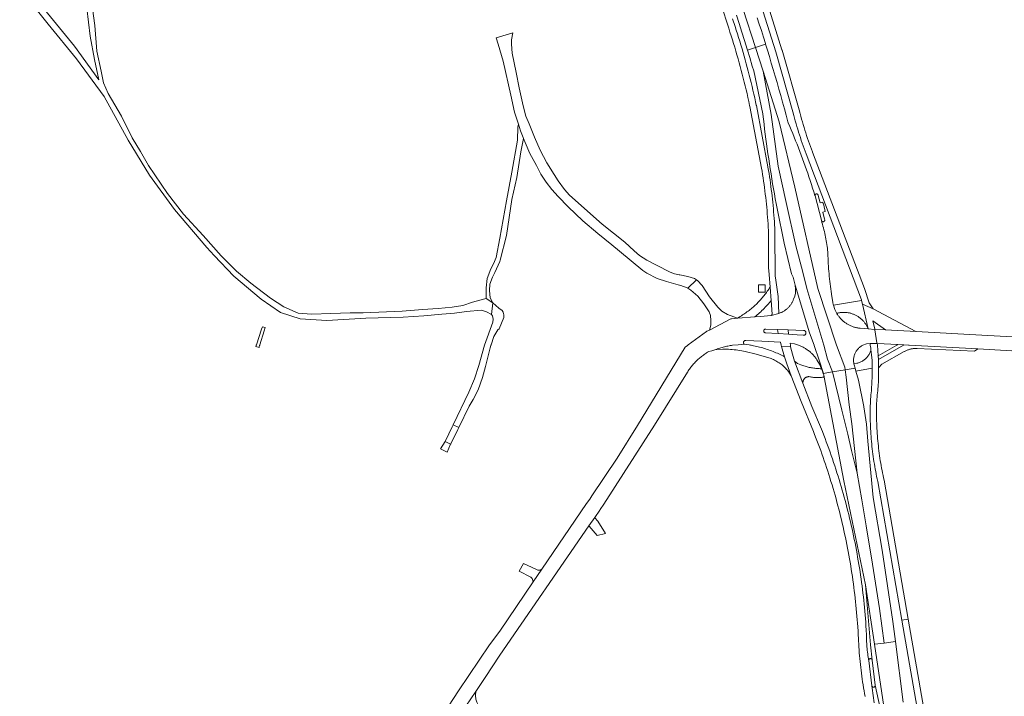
# Model space of a CAD drawing. Extents: x 146402 to 164798, y 455483 to 464134.
# Tile 342 of 575: x 156310 to 156700, y 460861 to 461129. Entities that reach past the tile are written whole.
import ezdxf

# ---------------------------------------------------------------- set-up
doc = ezdxf.new("R2010")
doc.units = 0
doc.header["$LTSCALE"] = 0.2
for name, color, linetype, lineweight in [('B-XX-VH-VERHARDING_ASFALT-GV', 252, 'CONTINUOUS', 18), ('B-XX-VH-VERHARDING_BETONSTRAATSTEEN-GV', 252, 'CONTINUOUS', 18), ('B-XX-VH-VERHARDING_FUNDERING_ZAND-GV', 252, 'CONTINUOUS', 18), ('B-XX-VH-VERHARDING_STRAATBAKSTEEN-GV', 252, 'CONTINUOUS', 18), ('B-XX-VH-VERHARDING_TEGEL-GV', 252, 'CONTINUOUS', 18)]:
    doc.layers.add(name, color=color, linetype=linetype, lineweight=lineweight)

msp = doc.modelspace()

# ---------------------------------------------------------------- linework, layer by layer
at = {"layer": 'B-XX-VH-VERHARDING_ASFALT-GV'}
for points in [[(156593.824, 461130.829), (156594.891, 461127.471), (156595.951, 461124.112), (156597.002, 461120.749), (156598.046, 461117.385), (156598.178, 461116.959), (156601.391, 461117.986), (156591.635, 461148.206)], [(156591.635, 461148.206), (156601.391, 461117.986), (156605.408, 461119.272), (156605.316, 461119.572), (156604.521, 461122.14), (156603.718, 461124.707), (156602.908, 461127.271), (156602.09, 461129.832)], [(156602.713, 461137.714), (156609.42, 461116.24), (156616.405, 461091.635), (156616.44, 461091.51), (156616.553, 461091.086), (156616.853, 461089.979), (156617.161, 461088.875), (156617.476, 461087.773), (156617.799, 461086.673), (156618.13, 461085.576), (156618.469, 461084.481), (156618.815, 461083.388), (156619.169, 461082.298), (156619.53, 461081.21), (156619.899, 461080.125), (156620.275, 461079.042), (156620.659, 461077.962), (156621.051, 461076.885), (156621.45, 461075.81), (156643.44, 461018.02), (156643.401, 461017.763), (156643.752, 461016.279), (156648.08, 461014.4), (156646.42, 461016.83), (156644.65, 461022.51), (156623.948, 461076.545), (156623.924, 461076.607), (156623.526, 461077.68), (156623.136, 461078.756), (156622.754, 461079.835), (156622.379, 461080.917), (156622.011, 461082.001), (156621.652, 461083.087), (156621.299, 461084.177), (156620.955, 461085.268), (156620.618, 461086.362), (156620.288, 461087.458), (156619.967, 461088.557), (156619.653, 461089.657), (156619.347, 461090.76), (156619.048, 461091.865), (156618.968, 461092.167), (156618.914, 461092.355), (156611.936, 461116.885), (156611.888, 461117.052), (156605.193, 461138.545)], [(156588.656, 461132.184), (156589.882, 461128.451), (156590.8, 461125.64), (156591.287, 461124.133), (156591.766, 461122.623), (156592.237, 461121.111), (156592.701, 461119.597), (156593.157, 461118.08), (156593.606, 461116.561), (156594.047, 461115.039), (156594.48, 461113.516), (156594.905, 461111.99), (156595.323, 461110.462), (156595.733, 461108.933), (156596.135, 461107.4), (156596.53, 461105.867), (156596.917, 461104.331), (156597.296, 461102.793), (156597.667, 461101.253), (156598.031, 461099.711), (156598.386, 461098.168), (156598.734, 461096.623), (156599.074, 461095.076), (156599.16, 461094.68), (156603.77, 461070.23), (156603.985, 461068.939), (156604.193, 461067.646), (156604.393, 461066.352), (156604.584, 461065.057), (156604.768, 461063.76), (156604.944, 461062.463), (156605.112, 461061.165), (156605.272, 461059.865), (156605.424, 461058.565), (156605.568, 461057.264), (156605.704, 461055.961), (156605.832, 461054.659), (156605.953, 461053.355), (156606.065, 461052.05), (156606.169, 461050.745), (156606.266, 461049.44), (156606.354, 461048.133), (156606.434, 461046.826), (156606.507, 461045.519), (156606.54, 461044.861), (156606.541, 461044.715), (156606.61, 461030.78), (156606.811, 461028.022), (156607.172, 461023.06), (156607.596, 461017.704), (156608.018, 461012.348), (156607.931, 461012.005), (156607.626, 461011.824), (156610.651, 461012.637), (156610.314, 461019.303), (156609.483, 461025.821), (156609.239, 461027.564), (156609.09, 461044.77), (156609.071, 461045.196), (156609.011, 461046.47), (156608.943, 461047.743), (156608.866, 461049.016), (156608.782, 461050.289), (156608.689, 461051.56), (156608.589, 461052.832), (156608.48, 461054.102), (156608.364, 461055.372), (156608.24, 461056.641), (156608.107, 461057.91), (156607.967, 461059.177), (156607.819, 461060.444), (156607.663, 461061.709), (156607.499, 461062.974), (156607.327, 461064.238), (156607.147, 461065.5), (156606.959, 461066.762), (156606.763, 461068.022), (156606.56, 461069.28), (156606.348, 461070.538), (156606.316, 461070.705), (156601.734, 461095.035), (156601.704, 461095.191), (156601.416, 461096.529), (156601.083, 461098.041), (156600.742, 461099.551), (156600.393, 461101.059), (156600.036, 461102.566), (156599.672, 461104.07), (156599.3, 461105.573), (156598.92, 461107.074), (156598.532, 461108.573), (156598.137, 461110.07), (156597.734, 461111.565), (156597.323, 461113.057), (156596.905, 461114.548), (156596.478, 461116.036), (156596.044, 461117.522), (156595.603, 461119.006), (156595.153, 461120.488), (156594.696, 461121.967), (156594.232, 461123.444), (156593.76, 461124.918), (156593.28, 461126.39), (156592.313, 461129.355)], [(156484.558, 460854.024), (156490.54, 460862.76), (156494.301, 460868.252), (156500, 460877.196), (156535.402, 460928.394), (156537.66, 460931.66), (156539.7, 460934.61), (156539.888, 460934.902), (156541.276, 460937.059), (156561.35, 460968.25), (156574.442, 460989.325), (156574.52, 460989.45), (156574.755, 460989.817), (156574.997, 460990.18), (156575.245, 460990.539), (156575.5, 460990.892), (156575.761, 460991.242), (156576.029, 460991.586), (156576.303, 460991.925), (156576.583, 460992.259), (156576.869, 460992.588), (156577.161, 460992.912), (156577.459, 460993.23), (156577.763, 460993.543), (156578.073, 460993.85), (156578.388, 460994.151), (156578.709, 460994.447), (156579.035, 460994.737), (156579.366, 460995.02), (156579.702, 460995.298), (156580.044, 460995.569), (156580.39, 460995.834), (156580.741, 460996.092), (156581.097, 460996.345), (156581.457, 460996.59), (156581.822, 460996.829), (156581.975, 460996.926), (156582.415, 460997.194), (156582.854, 460997.464), (156584.038, 460997.837), (156585.231, 460998.183), (156585.676, 460998.284), (156585.876, 460998.362), (156586.321, 460998.529), (156586.769, 460998.688), (156587.22, 460998.84), (156587.674, 460998.984), (156588.129, 460999.121), (156588.587, 460999.249), (156589.047, 460999.371), (156589.509, 460999.484), (156589.972, 460999.59), (156590.438, 460999.687), (156590.905, 460999.777), (156591.373, 460999.859), (156591.843, 460999.934), (156592.314, 461000), (156594.575, 461000.207), (156596.856, 461000.439), (156596.852, 461000.443), (156596.797, 461000.505), (156596.749, 461000.571), (156596.707, 461000.641), (156596.673, 461000.716), (156596.646, 461000.793), (156596.626, 461000.873), (156596.615, 461000.954), (156596.611, 461001.036), (156596.615, 461001.118), (156596.628, 461001.199), (156596.648, 461001.279), (156596.675, 461001.356), (156596.71, 461001.43), (156596.753, 461001.5), (156596.802, 461001.566), (156596.857, 461001.627), (156596.917, 461001.682), (156596.983, 461001.731), (156597.053, 461001.773), (156597.127, 461001.809), (156597.204, 461001.837), (156597.284, 461001.857), (156597.365, 461001.869), (156597.447, 461001.874), (156597.529, 461001.87), (156597.61, 461001.859), (156603.888, 461001.613), (156611.298, 461001.167), (156611.598, 461000), (156611.725, 460999.503), (156615.321, 460999.374), (156615.222, 461000), (156615.096, 461000.8), (156616.823, 461000.502), (156618.502, 461000), (156618.77, 460999.899), (156619.087, 460999.771), (156619.402, 460999.636), (156619.712, 460999.494), (156620.02, 460999.345), (156620.324, 460999.188), (156620.624, 460999.024), (156620.921, 460998.854), (156621.213, 460998.676), (156621.501, 460998.492), (156621.784, 460998.301), (156622.063, 460998.103), (156622.338, 460997.899), (156622.607, 460997.689), (156622.872, 460997.472), (156623.131, 460997.249), (156623.385, 460997.02), (156623.634, 460996.786), (156623.877, 460996.545), (156624.115, 460996.299), (156624.346, 460996.047), (156624.572, 460995.791), (156624.791, 460995.528), (156625.005, 460995.261), (156625.212, 460994.989), (156625.392, 460994.749), (156625.752, 460994.268), (156626.733, 460992.514), (156627.55, 460990.678), (156627.956, 460989.778), (156628.278, 460988.845), (156628.176, 460989.173), (156626.639, 460994.097), (156624.65, 460999.953), (156624.632, 461000), (156622.819, 461004.848), (156617.053, 461023.83), (156617.269, 461022.264), (156617.192, 461020.686), (156616.919, 461019.444), (156616.465, 461018.256), (156616.383, 461018.02), (156616.279, 461017.724), (156616.271, 461017.706), (156616.161, 461017.46), (156616.044, 461017.218), (156615.92, 461016.979), (156615.788, 461016.744), (156615.65, 461016.513), (156615.505, 461016.286), (156615.353, 461016.064), (156615.194, 461015.846), (156615.03, 461015.633), (156614.859, 461015.425), (156614.681, 461015.223), (156614.498, 461015.025), (156614.309, 461014.833), (156614.115, 461014.647), (156613.915, 461014.467), (156613.71, 461014.293), (156613.5, 461014.125), (156613.284, 461013.963), (156613.065, 461013.808), (156612.84, 461013.659), (156612.611, 461013.517), (156612.378, 461013.382), (156612.142, 461013.253), (156611.901, 461013.132), (156611.657, 461013.019), (156611.41, 461012.912), (156611.16, 461012.813), (156610.907, 461012.721), (156610.651, 461012.637), (156607.626, 461011.824), (156603.369, 461011.387), (156601.153, 461011.209), (156594.445, 461010.696), (156594.007, 461010.663), (156591.914, 461010.473), (156591.79, 461010.46), (156591.664, 461010.395), (156583.126, 461006.025), (156582.286, 461005.595), (156582.16, 461005.53), (156582.036, 461005.439), (156574.721, 461000.091), (156574.596, 461000), (156574.47, 460999.908), (156573.53, 460999.22), (156554.62, 460968.12), (156546.57, 460955.26), (156536.515, 460940.297), (156535.67, 460939.04), (156534.467, 460937.274), (156516.732, 460911.235), (156513.315, 460906.218), (156500, 460886.668), (156495.938, 460881.196), (156483.618, 460863.038), (156475.499, 460850.466)], [(156648.489, 460858.254), (156648.064, 460861.163), (156647.631, 460864.071), (156647.507, 460864.891), (156647.492, 460865.016), (156646.303, 460874.979), (156646.207, 460875.42), (156646.168, 460875.656), (156646.06, 460876.334), (156645.961, 460877.014), (156645.87, 460877.694), (156645.786, 460878.376), (156645.71, 460879.059), (156645.643, 460879.742), (156645.583, 460880.427), (156645.532, 460881.111), (156645.488, 460881.797), (156645.452, 460882.483), (156645.424, 460883.169), (156645.405, 460883.856), (156645.393, 460884.542), (156645.389, 460885.229), (156645.286, 460887.029), (156645.17, 460888.829), (156645.069, 460890.264), (156644.96, 460891.699), (156644.842, 460893.133), (156644.717, 460894.566), (156644.584, 460895.999), (156644.443, 460897.431), (156644.294, 460898.862), (156644.137, 460900.292), (156643.972, 460901.721), (156643.799, 460903.149), (156643.618, 460904.577), (156643.429, 460906.003), (156643.233, 460907.428), (156643.028, 460908.852), (156642.816, 460910.275), (156642.595, 460911.697), (156642.367, 460913.118), (156642.131, 460914.537), (156641.886, 460915.955), (156641.634, 460917.372), (156641.374, 460918.787), (156641.107, 460920.2), (156640.831, 460921.612), (156640.548, 460923.023), (156640.256, 460924.432), (156639.957, 460925.839), (156639.65, 460927.245), (156639.336, 460928.649), (156639.013, 460930.051), (156638.683, 460931.451), (156638.345, 460932.85), (156637.999, 460934.246), (156637.645, 460935.641), (156637.284, 460937.034), (156636.915, 460938.424), (156636.538, 460939.813), (156636.153, 460941.199), (156635.761, 460942.583), (156635.361, 460943.966), (156634.953, 460945.345), (156634.538, 460946.723), (156634.115, 460948.098), (156633.684, 460949.471), (156633.246, 460950.841), (156632.8, 460952.209), (156632.347, 460953.575), (156631.886, 460954.938), (156631.417, 460956.298), (156630.941, 460957.655), (156630.457, 460959.011), (156629.966, 460960.363), (156629.467, 460961.712), (156628.961, 460963.059), (156628.447, 460964.403), (156627.926, 460965.744), (156627.539, 460966.726), (156623.734, 460975.77), (156620.205, 460984.926), (156616.889, 460993.66), (156615.993, 460996.486), (156615.321, 460999.374), (156611.725, 460999.503), (156612.86, 460995.457), (156613.805, 460992.571), (156614.821, 460989.709), (156615.529, 460987.869), (156619.435, 460977.714), (156624.346, 460965.837), (156624.698, 460964.948), (156625.219, 460963.613), (156625.732, 460962.274), (156626.238, 460960.933), (156626.737, 460959.589), (156627.228, 460958.243), (156627.711, 460956.894), (156628.187, 460955.541), (156628.656, 460954.187), (156629.117, 460952.83), (156629.57, 460951.47), (156630.016, 460950.108), (156630.454, 460948.743), (156630.884, 460947.376), (156631.307, 460946.006), (156631.722, 460944.634), (156632.13, 460943.26), (156632.53, 460941.883), (156632.922, 460940.505), (156633.306, 460939.124), (156633.683, 460937.741), (156634.052, 460936.356), (156634.413, 460934.969), (156634.767, 460933.58), (156635.112, 460932.188), (156635.45, 460930.796), (156635.781, 460929.401), (156636.103, 460928.004), (156636.418, 460926.606), (156636.724, 460925.206), (156637.023, 460923.804), (156637.315, 460922.4), (156637.598, 460920.995), (156637.873, 460919.589), (156638.141, 460918.18), (156638.401, 460916.771), (156638.653, 460915.36), (156638.897, 460913.947), (156639.133, 460912.534), (156639.361, 460911.118), (156639.581, 460909.702), (156639.794, 460908.284), (156639.998, 460906.866), (156640.195, 460905.446), (156640.383, 460904.025), (156640.564, 460902.603), (156640.737, 460901.18), (156640.902, 460899.756), (156641.059, 460898.332), (156641.208, 460896.906), (156641.349, 460895.48), (156641.482, 460894.052), (156641.607, 460892.625), (156641.724, 460891.196), (156641.833, 460889.767), (156641.934, 460888.337), (156642.039, 460886.713), (156642.134, 460885.089), (156642.183, 460883.923), (156642.239, 460882.758), (156642.304, 460881.593), (156642.376, 460880.429), (156642.457, 460879.265), (156642.545, 460878.102), (156642.641, 460876.939), (156642.746, 460875.777), (156642.858, 460874.616), (156642.978, 460873.456), (156643.107, 460872.296), (156643.243, 460871.137), (156643.387, 460869.98), (156643.539, 460868.823), (156643.699, 460867.668), (156643.867, 460866.513), (156644.043, 460865.36), (156644.227, 460864.208), (156644.418, 460863.057), (156644.618, 460861.908), (156644.825, 460860.76)], [(156686.584, 460749.998), (156661.956, 460891.375), (156659.417, 460890.99), (156683.995, 460749.998)], [(156659.871, 460858.513), (156656.933, 460882.558), (156652.356, 460881.955), (156648.508, 460881.448), (156655.829, 460833.002)]]:
    msp.add_lwpolyline(points, dxfattribs=at)
for points in [[(156606.103, 461117.001), (156605.408, 461119.272), (156601.391, 461117.986), (156604.419, 461108.606), (156610.732, 461088.519), (156617.045, 461062.692), (156626.12, 461022.518), (156633.456, 461000), (156633.471, 460999.954), (156636.818, 460991.275), (156636.989, 460990.239), (156640.877, 460990.908), (156640.496, 460992.235), (156640.415, 460992.654), (156640.34, 460993.037), (156640.297, 460993.359), (156640.27, 460993.682), (156640.259, 460994.006), (156640.264, 460994.331), (156640.286, 460994.655), (156640.323, 460994.977), (156640.375, 460995.297), (156640.444, 460995.614), (156640.528, 460995.927), (156640.628, 460996.236), (156640.742, 460996.54), (156640.871, 460996.837), (156641.015, 460997.128), (156641.173, 460997.412), (156641.345, 460997.687), (156641.53, 460997.953), (156641.728, 460998.21), (156641.939, 460998.457), (156642.161, 460998.694), (156642.395, 460998.919), (156642.639, 460999.132), (156642.894, 460999.333), (156643.159, 460999.521), (156643.432, 460999.696), (156643.714, 460999.857), (156643.995, 461000), (156645.359, 461000.511), (156646.8, 461000.73), (156646.927, 461000.727), (156649.541, 461000.663), (156649.511, 461000.937), (156648.732, 461006.049), (156648.68, 461006.24), (156648.588, 461006.255), (156646.077, 461006.445), (156642.84, 461006.7), (156642.53, 461006.736), (156642.221, 461006.78), (156641.913, 461006.831), (156641.606, 461006.891), (156641.301, 461006.958), (156640.998, 461007.033), (156640.697, 461007.116), (156640.398, 461007.207), (156640.102, 461007.305), (156639.808, 461007.411), (156639.517, 461007.524), (156639.229, 461007.644), (156638.945, 461007.773), (156638.663, 461007.908), (156638.385, 461008.05), (156638.111, 461008.2), (156637.841, 461008.356), (156637.575, 461008.519), (156637.313, 461008.69), (156637.056, 461008.866), (156636.803, 461009.05), (156636.555, 461009.239), (156636.312, 461009.435), (156636.074, 461009.637), (156635.841, 461009.846), (156635.614, 461010.06), (156635.392, 461010.28), (156635.176, 461010.505), (156634.966, 461010.736), (156634.762, 461010.972), (156634.564, 461011.213), (156634.372, 461011.46), (156634.187, 461011.711), (156634.008, 461011.967), (156633.835, 461012.227), (156633.67, 461012.492), (156633.588, 461012.628), (156632.805, 461014.204), (156632.257, 461015.877), (156632.155, 461016.322), (156632.07, 461016.77), (156632.051, 461016.895), (156631.539, 461020.185), (156631.52, 461020.31), (156631.371, 461021.308), (156631.23, 461022.307), (156631.097, 461023.307), (156630.972, 461024.308), (156630.855, 461025.31), (156630.745, 461026.313), (156630.644, 461027.317), (156630.551, 461028.322), (156630.466, 461029.327), (156630.388, 461030.333), (156630.319, 461031.339), (156630.257, 461032.346), (156630.204, 461033.354), (156630.159, 461034.362), (156630.121, 461035.37), (156630.092, 461036.378), (156630.08, 461036.88), (156630.071, 461036.959), (156629.985, 461037.701), (156629.89, 461038.442), (156629.787, 461039.183), (156629.677, 461039.922), (156629.558, 461040.66), (156629.432, 461041.396), (156629.298, 461042.132), (156629.156, 461042.865), (156629.006, 461043.598), (156628.848, 461044.328), (156628.683, 461045.057), (156628.51, 461045.784), (156628.329, 461046.509), (156628.14, 461047.232), (156627.943, 461047.953), (156627.739, 461048.672), (156627.527, 461049.389), (156627.498, 461049.514), (156625.021, 461059.168), (156624.953, 461059.387), (156624.496, 461060.85), (156624.031, 461062.311), (156623.558, 461063.769), (156623.078, 461065.225), (156622.59, 461066.679), (156622.095, 461068.13), (156621.592, 461069.578), (156621.081, 461071.023), (156620.563, 461072.466), (156620.038, 461073.907), (156619.504, 461075.344), (156618.964, 461076.779), (156618.416, 461078.21), (156617.86, 461079.639), (156617.297, 461081.065), (156616.727, 461082.488), (156616.149, 461083.908), (156615.564, 461085.325), (156614.971, 461086.739), (156614.371, 461088.15), (156614.258, 461088.571), (156613.555, 461091.166), (156612.844, 461093.76), (156612.126, 461096.351), (156611.4, 461098.94), (156610.666, 461101.527), (156609.925, 461104.111), (156609.176, 461106.694), (156608.419, 461109.274), (156607.655, 461111.852), (156606.883, 461114.427)], [(156604.419, 461108.606), (156601.391, 461117.986), (156598.178, 461116.959), (156599.082, 461114.018), (156600.111, 461110.648), (156600.69, 461108.74), (156604.3, 461091.72), (156604.309, 461091.639), (156604.535, 461089.656), (156604.769, 461087.675), (156605.011, 461085.694), (156605.261, 461083.715), (156605.519, 461081.736), (156605.785, 461079.758), (156606.059, 461077.782), (156606.341, 461075.807), (156606.63, 461073.833), (156606.928, 461071.86), (156607.233, 461069.888), (156607.547, 461067.917), (156607.868, 461065.948), (156608.197, 461063.98), (156608.534, 461062.014), (156608.879, 461060.048), (156609.232, 461058.084), (156609.592, 461056.122), (156609.961, 461054.161), (156610.337, 461052.202), (156610.721, 461050.244), (156611.113, 461048.287), (156611.513, 461046.332), (156611.921, 461044.379), (156612.337, 461042.428), (156612.76, 461040.478), (156612.78, 461040.395), (156615.67, 461028.24), (156616.31, 461027), (156617.053, 461023.83), (156622.819, 461004.848), (156624.632, 461000), (156624.65, 460999.953), (156626.639, 460994.097), (156628.176, 460989.173), (156628.278, 460988.845), (156631.886, 460989.436), (156629.948, 460994.465), (156628.54, 460999.956), (156628.527, 461000), (156621.78, 461022.518), (156620.202, 461028.974), (156617.44, 461039.377), (156613.495, 461056.594), (156610.338, 461070.942), (156607.576, 461091.388)], [(156610.732, 461088.519), (156604.419, 461108.606), (156607.576, 461091.388), (156610.338, 461070.942), (156613.495, 461056.594), (156617.44, 461039.377), (156620.202, 461028.974), (156621.78, 461022.518), (156628.527, 461000), (156628.54, 460999.956), (156629.948, 460994.465), (156631.886, 460989.436), (156636.989, 460990.239), (156636.818, 460991.275), (156633.471, 460999.954), (156633.456, 461000), (156626.12, 461022.518), (156617.045, 461062.692)], [(156578.349, 461025.655), (156578.004, 461025.886), (156574.639, 461022.567), (156575.826, 461021.79), (156578.505, 461019.406), (156580.867, 461016.348), (156583.087, 461013.219), (156583.604, 461011.716), (156583.662, 461009.803), (156583.666, 461007.891), (156583.126, 461006.025), (156591.664, 461010.395), (156591.79, 461010.46), (156591.914, 461010.473), (156594.007, 461010.663), (156594.445, 461010.696), (156594.226, 461010.777), (156590.349, 461012.209), (156588.062, 461013.514), (156586.483, 461015.016), (156583.162, 461019.24), (156580.194, 461023.73)], [(156648.08, 461014.4), (156643.752, 461016.279), (156646.077, 461006.445), (156648.588, 461006.255), (156648.68, 461006.24), (156648.667, 461006.299), (156647.93, 461009.7), (156652.97, 461006.07), (156665.01, 461005.41), (156664.885, 461005.476)], [(156605.258, 461006.379), (156605.276, 461006.381), (156605.424, 461006.376), (156610.1, 461006.22), (156614.369, 461006.036), (156617.382, 461005.967), (156620.395, 461005.874), (156620.557, 461005.869), (156620.644, 461005.853), (156620.729, 461005.829), (156620.812, 461005.797), (156620.891, 461005.758), (156620.967, 461005.712), (156621.038, 461005.659), (156621.104, 461005.601), (156621.165, 461005.536), (156621.219, 461005.466), (156621.267, 461005.392), (156621.308, 461005.314), (156621.342, 461005.232), (156621.368, 461005.147), (156621.387, 461005.061), (156621.398, 461004.973), (156621.4, 461004.885), (156621.395, 461004.796), (156621.382, 461004.709), (156621.361, 461004.623), (156621.332, 461004.539), (156621.296, 461004.458), (156621.252, 461004.381), (156621.202, 461004.308), (156621.146, 461004.24), (156621.083, 461004.177), (156621.015, 461004.12), (156620.943, 461004.07), (156620.866, 461004.026), (156620.785, 461003.99), (156620.701, 461003.96), (156620.616, 461003.939), (156620.528, 461003.925), (156620.456, 461003.92), (156620.335, 461003.929), (156617.863, 461004.076), (156614.48, 461004.338), (156610.43, 461004.59), (156605.25, 461004.94), (156605.175, 461004.956), (156605.103, 461004.98), (156605.033, 461005.011), (156604.968, 461005.05), (156604.906, 461005.095), (156604.85, 461005.146), (156604.799, 461005.203), (156604.754, 461005.265), (156604.716, 461005.332), (156604.686, 461005.401), (156604.663, 461005.474), (156604.647, 461005.549), (156604.64, 461005.625), (156604.64, 461005.701), (156604.648, 461005.777), (156604.665, 461005.851), (156604.689, 461005.924), (156604.72, 461005.993), (156604.759, 461006.059), (156604.804, 461006.12), (156604.856, 461006.177), (156604.913, 461006.227), (156604.975, 461006.272), (156605.041, 461006.31), (156605.111, 461006.34), (156605.184, 461006.363)], [(156614.369, 461006.036), (156610.1, 461006.22), (156610.43, 461004.59), (156614.48, 461004.338)], [(156647.57, 460994.093), (156647.121, 460998.201), (156647.047, 460997.927), (156646.945, 460997.603), (156646.828, 460997.284), (156646.696, 460996.971), (156646.549, 460996.665), (156646.389, 460996.366), (156646.214, 460996.074), (156646.025, 460995.792), (156645.824, 460995.518), (156645.61, 460995.255), (156645.383, 460995.001), (156645.146, 460994.759), (156644.896, 460994.528), (156644.637, 460994.309), (156644.367, 460994.102), (156644.088, 460993.909), (156643.8, 460993.729), (156643.504, 460993.563), (156643.201, 460993.41), (156642.89, 460993.272), (156642.574, 460993.149), (156642.252, 460993.041), (156641.925, 460992.949), (156641.594, 460992.872), (156640.415, 460992.654), (156640.496, 460992.235), (156640.877, 460990.908), (156641.211, 460989.742), (156647.601, 460990.908)], [(156646.927, 461000.727), (156646.8, 461000.73), (156646.897, 461000), (156647.048, 460998.869), (156647.121, 460998.201), (156647.57, 460994.093), (156647.601, 460990.908), (156647.614, 460990.089), (156647.62, 460989.269), (156647.617, 460988.45), (156647.606, 460987.631), (156647.588, 460986.812), (156647.561, 460985.993), (156647.527, 460985.175), (156647.484, 460984.356), (156647.433, 460983.539), (156647.375, 460982.722), (156647.308, 460981.905), (156647.234, 460981.089), (156647.151, 460980.274), (156647.061, 460979.46), (156646.98, 460978.786), (156646.944, 460977.918), (156646.911, 460976.915), (156646.885, 460975.911), (156646.868, 460974.907), (156646.858, 460973.903), (156646.857, 460972.899), (156646.863, 460971.895), (156646.878, 460970.891), (156646.9, 460969.887), (156646.931, 460968.884), (156646.969, 460967.88), (156647.015, 460966.877), (156647.07, 460965.875), (156647.132, 460964.873), (156647.203, 460963.871), (156647.281, 460962.87), (156647.367, 460961.87), (156647.462, 460960.87), (156647.564, 460959.871), (156647.674, 460958.873), (156647.792, 460957.876), (156647.918, 460956.88), (156648.052, 460955.885), (156648.194, 460954.891), (156648.344, 460953.898), (156648.502, 460952.907), (156648.668, 460951.916), (156648.841, 460950.927), (156649.023, 460949.94), (156649.212, 460948.954), (156649.409, 460947.969), (156649.614, 460946.986), (156649.827, 460946.005), (156659.417, 460890.99), (156661.956, 460891.375), (156652.36, 460946.46), (156652.146, 460947.426), (156651.94, 460948.394), (156651.742, 460949.363), (156651.552, 460950.334), (156651.37, 460951.307), (156651.195, 460952.281), (156651.029, 460953.256), (156650.87, 460954.233), (156650.719, 460955.21), (156650.576, 460956.19), (156650.441, 460957.17), (156650.314, 460958.151), (156650.195, 460959.133), (156650.084, 460960.117), (156649.98, 460961.1), (156649.885, 460962.085), (156649.798, 460963.071), (156649.718, 460964.057), (156649.647, 460965.044), (156649.584, 460966.032), (156649.528, 460967.019), (156649.481, 460968.008), (156649.442, 460968.996), (156649.41, 460969.985), (156649.387, 460970.975), (156649.371, 460971.964), (156649.364, 460972.953), (156649.365, 460973.943), (156649.373, 460974.932), (156649.39, 460975.921), (156649.414, 460976.911), (156649.447, 460977.9), (156649.474, 460978.584), (156649.481, 460978.639), (156649.585, 460979.462), (156649.681, 460980.287), (156649.769, 460981.113), (156649.849, 460981.939), (156649.921, 460982.766), (156649.985, 460983.594), (156650.041, 460984.422), (156650.089, 460985.251), (156650.129, 460986.081), (156650.161, 460986.91), (156650.185, 460987.74), (156650.201, 460988.57), (156650.209, 460989.4), (156650.209, 460990.231), (156650.201, 460991.061), (156650.158, 460994.357), (156650.046, 460995.825), (156649.73, 461000), (156649.721, 461000.125), (156649.68, 461000.66), (156649.541, 461000.663)], [(156662.054, 461000.007), (156660.246, 461000.103), (156660.065, 461000), (156650.158, 460994.357), (156650.201, 460991.061), (156650.302, 460991.185), (156651.42, 460992.55), (156660.355, 460997.52), (156660.435, 460997.565), (156660.689, 460997.693), (156660.946, 460997.813), (156661.207, 460997.926), (156661.47, 460998.032), (156661.737, 460998.131), (156662.006, 460998.221), (156662.278, 460998.304), (156662.552, 460998.38), (156662.828, 460998.448), (156663.105, 460998.508), (156663.385, 460998.56), (156663.665, 460998.604), (156663.947, 460998.64), (156664.23, 460998.669), (156664.513, 460998.689), (156664.797, 460998.701), (156665.081, 460998.706), (156665.365, 460998.702), (156665.44, 460998.7), (156688.15, 460997.61), (156689.49, 460998.55), (156662.321, 460999.992), (156662.179, 461000)], [(156618.031, 460992.778), (156616.889, 460993.66), (156620.205, 460984.926), (156620.195, 460985.039), (156620.191, 460985.176), (156620.194, 460985.313), (156620.206, 460985.45), (156620.225, 460985.586), (156620.253, 460985.721), (156620.288, 460985.853), (156620.331, 460985.984), (156620.381, 460986.112), (156620.439, 460986.236), (156620.504, 460986.357), (156620.576, 460986.474), (156620.654, 460986.587), (156620.739, 460986.695), (156620.83, 460986.798), (156620.927, 460986.895), (156621.03, 460986.986), (156621.137, 460987.072), (156621.249, 460987.151), (156621.366, 460987.223), (156621.487, 460987.288), (156621.611, 460987.347), (156621.739, 460987.398), (156621.869, 460987.441), (156622.002, 460987.477), (156622.136, 460987.505), (156622.272, 460987.525), (156622.409, 460987.537), (156622.546, 460987.541), (156622.902, 460987.469), (156623.259, 460987.406), (156623.618, 460987.35), (156623.978, 460987.302), (156624.339, 460987.262), (156624.701, 460987.23), (156625.063, 460987.206), (156625.426, 460987.19), (156625.788, 460987.182), (156626.152, 460987.182), (156626.515, 460987.19), (156626.877, 460987.206), (156627.24, 460987.23), (156627.601, 460987.262), (156627.962, 460987.302), (156628.322, 460987.35), (156628.6, 460987.392), (156628.571, 460987.576), (156628.538, 460987.759), (156628.503, 460987.942), (156628.464, 460988.124), (156628.422, 460988.306), (156628.377, 460988.486), (156628.329, 460988.666), (156628.278, 460988.845), (156627.956, 460989.778), (156627.55, 460990.678), (156627.515, 460990.678), (156627.076, 460990.688), (156626.637, 460990.705), (156626.199, 460990.73), (156625.761, 460990.763), (156625.324, 460990.804), (156624.887, 460990.853), (156624.452, 460990.91), (156624.018, 460990.975), (156623.585, 460991.048), (156623.153, 460991.129), (156622.723, 460991.217), (156622.295, 460991.313), (156621.868, 460991.418), (156621.444, 460991.53), (156621.021, 460991.649), (156620.601, 460991.777), (156620.183, 460991.911), (156619.768, 460992.054), (156619.355, 460992.204)], [(156637.286, 460987.272), (156636.989, 460990.239), (156631.886, 460989.436), (156635.58, 460974.258), (156637.953, 460964.693), (156639.436, 460958.315), (156641.735, 460949.343), (156639.51, 460968.845), (156638.583, 460976.335)], [(156641.211, 460989.742), (156640.877, 460990.908), (156636.989, 460990.239), (156637.286, 460987.272), (156638.583, 460976.335), (156639.51, 460968.845), (156641.735, 460949.343), (156643.514, 460938.739), (156645.22, 460928.357), (156647.741, 460913.229), (156650.559, 460895.581), (156652.356, 460881.955), (156656.933, 460882.558), (156656.388, 460886.503), (156655.834, 460890.446), (156653.757, 460904.618), (156651.55, 460918.77), (156647.98, 460939.69), (156645.95, 460961.91), (156645.33, 460968.742), (156644.326, 460975.529), (156644.295, 460975.685), (156642.25, 460986.12)], [(156635.58, 460974.258), (156631.886, 460989.436), (156628.278, 460988.845), (156628.329, 460988.666), (156628.377, 460988.486), (156628.422, 460988.306), (156628.464, 460988.124), (156628.503, 460987.942), (156628.538, 460987.759), (156628.571, 460987.576), (156628.6, 460987.392), (156636.35, 460946.25), (156644.95, 460904.99), (156648.508, 460881.448), (156652.356, 460881.955), (156650.559, 460895.581), (156647.741, 460913.229), (156645.22, 460928.357), (156643.514, 460938.739), (156641.735, 460949.343), (156639.436, 460958.315), (156637.953, 460964.693)], [(156648.508, 460881.448), (156644.95, 460904.99), (156646.978, 460881.247), (156647.621, 460875.22), (156648.797, 460865.219), (156655.829, 460833.002)]]:
    msp.add_lwpolyline(points, close=True, dxfattribs=at)
at = {"layer": 'B-XX-VH-VERHARDING_BETONSTRAATSTEEN-GV'}
for points in [[(156504.701, 461120.99), (156505.244, 461123.789), (156498.591, 461121.826), (156499.337, 461119.329), (156501.339, 461112.625), (156504.38, 461099.105), (156505.848, 461092.38), (156506.739, 461089.638), (156507.401, 461087.614), (156508.273, 461084.949), (156509.324, 461082.331), (156509.488, 461081.899), (156510.09, 461080.315), (156511.994, 461076.017), (156514.537, 461071.242), (156516.369, 461067.864), (156518.483, 461064.629), (156520.686, 461061.677), (156523.171, 461058.956), (156527.146, 461054.858), (156532.985, 461049.241), (156538.839, 461044.279), (156544.409, 461039.777), (156547.549, 461037.252), (156556.774, 461029.607), (156558.281, 461028.619), (156562.411, 461026.504), (156566.079, 461025.255), (156570.804, 461023.976), (156571.784, 461023.71), (156574.372, 461022.743), (156574.639, 461022.567), (156578.004, 461025.886), (156577.267, 461026.379), (156574.591, 461027.258), (156571.35, 461027.888), (156571.148, 461027.925), (156569.277, 461028.273), (156567.523, 461028.906), (156562.151, 461031.762), (156558.287, 461033.771), (156555.361, 461035.517), (156553.285, 461037.39), (156549.63, 461040.798), (156540.583, 461047.931), (156527.684, 461059.516), (156525.731, 461061.777), (156523.192, 461065.1), (156521.557, 461067.699), (156518.696, 461072.278), (156516.099, 461077.301), (156513.767, 461082.501), (156511.648, 461087.702), (156510.384, 461090.85), (156509.295, 461094.902), (156507.702, 461102.034), (156506.52, 461108.069), (156505.014, 461115.786), (156504.688, 461119.308), (156504.695, 461120.262)], [(156607.596, 461017.704), (156607.172, 461023.06), (156606.938, 461022.685), (156606.655, 461022.243), (156606.365, 461021.805), (156606.068, 461021.372), (156605.764, 461020.943), (156605.454, 461020.519), (156605.138, 461020.1), (156604.815, 461019.686), (156604.486, 461019.277), (156604.151, 461018.872), (156603.809, 461018.473), (156603.462, 461018.08), (156603.109, 461017.691), (156602.749, 461017.308), (156602.384, 461016.931), (156602.014, 461016.558), (156601.637, 461016.192), (156601.255, 461015.832), (156600.868, 461015.477), (156600.475, 461015.128), (156600.078, 461014.786), (156599.674, 461014.449), (156599.266, 461014.119), (156598.853, 461013.795), (156598.435, 461013.477), (156598.012, 461013.166), (156597.584, 461012.861), (156597.152, 461012.563), (156596.716, 461012.271), (156596.275, 461011.986), (156595.829, 461011.707), (156595.38, 461011.436), (156594.926, 461011.171), (156594.226, 461010.777), (156594.445, 461010.696), (156601.153, 461011.209), (156601.629, 461011.611), (156602.099, 461012.019), (156602.564, 461012.432), (156603.024, 461012.852), (156603.479, 461013.278), (156603.928, 461013.709), (156604.371, 461014.146), (156604.809, 461014.589), (156605.241, 461015.038), (156605.667, 461015.492), (156606.087, 461015.951), (156606.501, 461016.416), (156606.91, 461016.886), (156607.312, 461017.361)], [(156608.018, 461012.348), (156607.596, 461017.704), (156607.312, 461017.361), (156606.91, 461016.886), (156606.501, 461016.416), (156606.087, 461015.951), (156605.667, 461015.492), (156605.241, 461015.038), (156604.809, 461014.589), (156604.371, 461014.146), (156603.928, 461013.709), (156603.479, 461013.278), (156603.024, 461012.852), (156602.564, 461012.432), (156602.099, 461012.019), (156601.629, 461011.611), (156601.153, 461011.209), (156603.369, 461011.387), (156607.626, 461011.824), (156607.931, 461012.005)], [(156643.752, 461016.279), (156643.401, 461017.763), (156632.257, 461015.877), (156632.805, 461014.204), (156633.588, 461012.628), (156633.789, 461012.683), (156634.068, 461012.752), (156634.349, 461012.813), (156634.632, 461012.866), (156634.916, 461012.912), (156635.201, 461012.949), (156635.487, 461012.979), (156635.773, 461013), (156636.06, 461013.014), (156636.348, 461013.019), (156636.635, 461013.017), (156636.923, 461013.007), (156637.21, 461012.988), (156637.496, 461012.962), (156637.781, 461012.927), (156638.066, 461012.885), (156638.349, 461012.835), (156638.63, 461012.777), (156638.91, 461012.711), (156639.188, 461012.638), (156639.464, 461012.556), (156639.737, 461012.468), (156640.008, 461012.371), (156640.276, 461012.267), (156640.541, 461012.156), (156640.803, 461012.037), (156641.061, 461011.911), (156641.316, 461011.778), (156641.567, 461011.638), (156641.814, 461011.491), (156642.057, 461011.337), (156642.295, 461011.176), (156642.529, 461011.009), (156642.759, 461010.835), (156642.983, 461010.655), (156643.202, 461010.469), (156643.416, 461010.277), (156643.624, 461010.079), (156643.827, 461009.876), (156644.024, 461009.666), (156644.216, 461009.451), (156644.401, 461009.232), (156644.58, 461009.007), (156644.752, 461008.777), (156644.918, 461008.542), (156645.078, 461008.303), (156645.231, 461008.06), (156645.377, 461007.812), (156645.516, 461007.56), (156645.648, 461007.305), (156645.773, 461007.046), (156646.077, 461006.445)], [(156597.88, 461000.298), (156596.856, 461000.439), (156594.575, 461000.207), (156592.314, 461000), (156591.843, 460999.934), (156591.373, 460999.859), (156590.905, 460999.777), (156590.438, 460999.687), (156589.972, 460999.59), (156589.509, 460999.484), (156589.047, 460999.371), (156588.587, 460999.249), (156588.129, 460999.121), (156587.674, 460998.984), (156587.22, 460998.84), (156586.769, 460998.688), (156586.321, 460998.529), (156585.876, 460998.362), (156585.676, 460998.284), (156588.394, 460998.374), (156589.151, 460998.389), (156589.907, 460998.388), (156590.664, 460998.371), (156591.42, 460998.339), (156592.175, 460998.29), (156592.929, 460998.225), (156593.681, 460998.145), (156594.431, 460998.048), (156595.18, 460997.936), (156595.925, 460997.808), (156596.668, 460997.664), (156597.267, 460997.536), (156601.705, 460996.425), (156605.702, 460995.278), (156606.186, 460995.152), (156606.666, 460995.01), (156607.141, 460994.852), (156607.611, 460994.68), (156608.076, 460994.493), (156608.534, 460994.291), (156608.985, 460994.075), (156609.429, 460993.844), (156609.866, 460993.599), (156610.295, 460993.34), (156610.715, 460993.068), (156611.126, 460992.783), (156611.528, 460992.484), (156611.92, 460992.173), (156612.302, 460991.85), (156612.673, 460991.514), (156613.034, 460991.167), (156613.383, 460990.808), (156613.721, 460990.439), (156614.046, 460990.059), (156614.36, 460989.668), (156614.437, 460989.568), (156615.529, 460987.869), (156614.821, 460989.709), (156613.805, 460992.571), (156612.86, 460995.457), (156612.307, 460995.738), (156611.751, 460996.012), (156611.191, 460996.279), (156610.628, 460996.539), (156610.061, 460996.791), (156609.491, 460997.036), (156608.918, 460997.273), (156608.343, 460997.504), (156607.764, 460997.726), (156607.182, 460997.942), (156606.598, 460998.149), (156606.011, 460998.35), (156605.421, 460998.542), (156604.829, 460998.727), (156604.235, 460998.904), (156603.638, 460999.074), (156603.04, 460999.236), (156602.439, 460999.39), (156601.836, 460999.537), (156601.232, 460999.675), (156600.625, 460999.806), (156600.017, 460999.929), (156599.642, 461000), (156599.408, 461000.044), (156598.9, 461000.134)], [(156659.849, 461000.124), (156657.851, 461000.229), (156657.447, 461000), (156657.444, 460999.999), (156650.046, 460995.825), (156650.158, 460994.357), (156660.065, 461000), (156660.246, 461000.103)], [(156480.558, 460960.812), (156478.4, 460961.849), (156476.546, 460958.863), (156479.231, 460957.575)], [(156537.771, 460931.535), (156537.66, 460931.66), (156535.402, 460928.394), (156535.509, 460928.269), (156538.665, 460924.593), (156541.889, 460925.316), (156538.898, 460930.262)], [(156514.303, 460911.172), (156509.433, 460913.414), (156507.681, 460910.476), (156512.385, 460908.102), (156512.815, 460907.555), (156513.055, 460907.174), (156513.315, 460906.218), (156516.732, 460911.235), (156516.032, 460910.89), (156515.865, 460910.889), (156515.174, 460910.9)], [(156490.449, 460861.099), (156490.54, 460862.76), (156484.558, 460854.024), (156486.742, 460854.661), (156488.542, 460854.52), (156490.234, 460853.326), (156490.7, 460852.451), (156492.749, 460855.507), (156491.558, 460857.183), (156490.899, 460858.475), (156490.587, 460859.748)]]:
    msp.add_lwpolyline(points, close=True, dxfattribs=at)
at = {"layer": 'B-XX-VH-VERHARDING_FUNDERING_ZAND-GV'}
for points in [[(156309.759, 461141.404), (156321.003, 461127.293), (156332.265, 461113.518), (156343.267, 461098.593), (156352.766, 461081.242), (156361.186, 461067.463), (156371.164, 461053.788), (156383.88, 461038.689), (156386.833, 461035.6), (156394.647, 461027.427), (156405.509, 461018.271), (156413.108, 461013.001), (156420.979, 461010.522), (156431.471, 461009.786), (156446.961, 461010.686), (156461.766, 461011.112), (156469.951, 461011.598), (156477.052, 461012.342), (156482.13, 461012.725), (156486.899, 461013.379), (156492.829, 461013.858), (156494.824, 461013.234), (156496.774, 461012.191), (156497.259, 461016.839), (156494.618, 461018.541), (156492.136, 461017.869), (156489.18, 461017.084), (156485.35, 461015.782), (156481.115, 461015.026), (156475.589, 461014.603), (156469.387, 461014.117), (156461.314, 461013.448), (156445.853, 461012.782), (156440.708, 461012.84), (156433.03, 461012.556), (156425.603, 461012.321), (156420.153, 461012.688), (156414.413, 461015.246), (156409.136, 461018.708), (156401.374, 461024.636), (156395.646, 461029.356), (156389.62, 461035.47), (156382.492, 461043.424), (156374.732, 461051.937), (156368.354, 461060.193), (156360.853, 461071.238), (156357.615, 461076.722), (156354.376, 461082.206), (156350.123, 461090.784), (156344.889, 461099.829), (156342.942, 461103.954), (156342.049, 461108.684), (156340.39, 461116.599), (156339.493, 461126.675), (156337.693, 461140.273)], [(156336.338, 461133.654), (156337.661, 461122.457), (156339.398, 461113.206), (156341.162, 461105.172), (156331.517, 461118.568), (156319.609, 461133.013)]]:
    msp.add_lwpolyline(points, dxfattribs=at)
for points in [[(156508.273, 461084.949), (156507.401, 461087.614), (156507.22, 461086.421), (156507.086, 461081.254), (156504.832, 461068.561), (156502.746, 461057.173), (156500, 461042.477), (156498.561, 461034.776), (156497.602, 461032.247), (156496.432, 461030.237), (156495.026, 461026.472), (156494.619, 461022.793), (156494.618, 461018.541), (156497.259, 461016.839), (156496.261, 461018.77), (156496.025, 461021.656), (156496.156, 461024.252), (156497.09, 461027.035), (156498.11, 461028.805), (156500, 461033.22), (156500.225, 461033.745), (156502.64, 461043.444), (156504.847, 461057.719), (156506.762, 461066.496), (156508.393, 461076.681), (156509.488, 461081.899), (156509.324, 461082.331)], [(156499.599, 461014.68), (156497.259, 461016.839), (156496.774, 461012.191), (156497.183, 461011.646), (156497.319, 461011.011), (156497.409, 461010.286), (156497.228, 461009.152), (156494.018, 461000), (156491.756, 460992.002), (156490.069, 460986.697), (156487.746, 460981.326), (156481.619, 460968.496), (156483.862, 460967.422), (156487.932, 460975.903), (156489.509, 460978.532), (156491.469, 460982.338), (156493.156, 460987.245), (156494.323, 460991.59), (156496.247, 460998.962), (156496.485, 460999.875), (156496.527, 461000), (156496.569, 461000.125), (156497.705, 461003.491), (156499.212, 461006.074), (156499.77, 461006.545), (156501.59, 461010.949), (156501.659, 461012.1), (156501.444, 461013.073), (156500.964, 461013.727)], [(156407.048, 461007.008), (156405.942, 461007.291), (156405.613, 461006.296), (156403.569, 461000.125), (156403.528, 461000), (156403.489, 460999.882), (156403.343, 460999.442), (156404.616, 460999.036), (156404.732, 460999.417), (156404.872, 460999.875), (156404.91, 461000), (156404.948, 461000.125), (156406.649, 461005.699)], [(156605.424, 461006.376), (156605.276, 461006.381), (156605.258, 461006.379), (156605.184, 461006.363), (156605.111, 461006.34), (156605.041, 461006.31), (156604.975, 461006.272), (156604.913, 461006.227), (156604.856, 461006.177), (156604.804, 461006.12), (156604.759, 461006.059), (156604.72, 461005.993), (156604.689, 461005.924), (156604.665, 461005.851), (156604.648, 461005.777), (156604.64, 461005.701), (156604.64, 461005.625), (156604.647, 461005.549), (156604.663, 461005.474), (156604.686, 461005.401), (156604.716, 461005.332), (156604.754, 461005.265), (156604.799, 461005.203), (156604.85, 461005.146), (156604.906, 461005.095), (156604.968, 461005.05), (156605.033, 461005.011), (156605.103, 461004.98), (156605.175, 461004.956), (156605.25, 461004.94), (156610.43, 461004.59), (156610.1, 461006.22)], [(156617.382, 461005.967), (156614.369, 461006.036), (156614.48, 461004.338), (156617.863, 461004.076), (156620.335, 461003.929), (156620.456, 461003.92), (156620.528, 461003.925), (156620.616, 461003.939), (156620.701, 461003.96), (156620.785, 461003.99), (156620.866, 461004.026), (156620.943, 461004.07), (156621.015, 461004.12), (156621.083, 461004.177), (156621.146, 461004.24), (156621.202, 461004.308), (156621.252, 461004.381), (156621.296, 461004.458), (156621.332, 461004.539), (156621.361, 461004.623), (156621.382, 461004.709), (156621.395, 461004.796), (156621.4, 461004.885), (156621.398, 461004.973), (156621.387, 461005.061), (156621.368, 461005.147), (156621.342, 461005.232), (156621.308, 461005.314), (156621.267, 461005.392), (156621.219, 461005.466), (156621.165, 461005.536), (156621.104, 461005.601), (156621.038, 461005.659), (156620.967, 461005.712), (156620.891, 461005.758), (156620.812, 461005.797), (156620.729, 461005.829), (156620.644, 461005.853), (156620.557, 461005.869), (156620.395, 461005.874)], [(156483.862, 460967.422), (156481.619, 460968.496), (156481.208, 460967.647), (156478.49, 460962.035), (156478.4, 460961.849), (156480.558, 460960.812), (156480.639, 460960.975), (156483.426, 460966.55)]]:
    msp.add_lwpolyline(points, close=True, dxfattribs=at)
at = {"layer": 'B-XX-VH-VERHARDING_STRAATBAKSTEEN-GV'}
msp.add_lwpolyline([(156722.52, 461002.26), (156691.08, 461003.98), (156665.01, 461005.41), (156652.97, 461006.07), (156648.838, 461006.234), (156648.68, 461006.24), (156648.732, 461006.049), (156649.511, 461000.937), (156649.541, 461000.663), (156649.68, 461000.66), (156657.851, 461000.229), (156659.849, 461000.124), (156660.246, 461000.103), (156662.054, 461000.007), (156662.179, 461000), (156662.321, 460999.992), (156689.49, 460998.55), (156718.67, 460996.9)], dxfattribs=at)
at = {"layer": 'B-XX-VH-VERHARDING_TEGEL-GV'}
for points in [[(156625.704, 461059.973), (156625.634, 461059.98), (156625.564, 461059.979), (156625.494, 461059.97), (156625.426, 461059.953), (156625.36, 461059.929), (156625.297, 461059.897), (156625.238, 461059.858), (156625.185, 461059.813), (156625.136, 461059.762), (156625.094, 461059.706), (156625.058, 461059.646), (156625.03, 461059.582), (156625.008, 461059.515), (156624.995, 461059.446), (156624.99, 461059.376), (156624.992, 461059.305), (156625.003, 461059.236), (156625.021, 461059.168), (156627.498, 461049.514), (156627.527, 461049.389), (156627.554, 461049.321), (156627.589, 461049.256), (156627.63, 461049.195), (156627.678, 461049.139), (156627.731, 461049.089), (156627.79, 461049.044), (156627.853, 461049.006), (156627.92, 461048.976), (156627.99, 461048.952), (156628.062, 461048.937), (156628.135, 461048.929), (156628.208, 461048.929), (156628.281, 461048.938), (156628.353, 461048.954), (156628.423, 461048.978), (156628.489, 461049.009), (156628.552, 461049.047), (156628.61, 461049.092), (156628.663, 461049.143), (156628.71, 461049.2), (156628.751, 461049.261), (156628.785, 461049.326), (156628.812, 461049.395), (156628.831, 461049.466), (156628.842, 461049.539), (156628.845, 461049.612), (156628.841, 461049.685), (156628.828, 461049.758), (156628.787, 461049.915), (156628.03, 461052.78), (156629.03, 461053.05), (156628.85, 461053.702), (156628.937, 461053.726), (156628.282, 461056.062), (156628.205, 461056.04), (156628.02, 461056.71), (156627, 461056.43), (156626.242, 461059.375), (156626.203, 461059.526), (156626.202, 461059.531), (156626.179, 461059.597), (156626.148, 461059.661), (156626.111, 461059.72), (156626.067, 461059.775), (156626.017, 461059.825), (156625.962, 461059.868), (156625.902, 461059.905), (156625.839, 461059.935), (156625.773, 461059.958)], [(156605.198, 461020.972), (156605.191, 461023.911), (156602.536, 461023.905), (156602.542, 461020.966)], [(156647.023, 460875.777), (156646.95, 460875.78), (156646.877, 460875.775), (156646.805, 460875.762), (156646.735, 460875.741), (156646.667, 460875.712), (156646.603, 460875.677), (156646.544, 460875.635), (156646.489, 460875.586), (156646.44, 460875.532), (156646.397, 460875.473), (156646.361, 460875.409), (156646.332, 460875.342), (156646.31, 460875.272), (156646.296, 460875.2), (156646.29, 460875.127), (156646.303, 460874.979), (156647.492, 460865.016), (156647.512, 460864.928), (156647.536, 460864.86), (156647.567, 460864.794), (156647.605, 460864.732), (156647.65, 460864.675), (156647.701, 460864.623), (156647.757, 460864.577), (156647.818, 460864.538), (156647.883, 460864.505), (156647.951, 460864.479), (156648.021, 460864.462), (156648.093, 460864.452), (156648.166, 460864.45), (156648.238, 460864.456), (156648.309, 460864.47), (156648.379, 460864.492), (156648.445, 460864.521), (156648.508, 460864.558), (156648.566, 460864.601), (156648.62, 460864.65), (156648.667, 460864.705), (156648.709, 460864.765), (156648.743, 460864.828), (156648.771, 460864.896), (156648.79, 460864.966), (156648.802, 460865.037), (156648.806, 460865.11), (156648.802, 460865.182), (156648.797, 460865.219), (156647.621, 460875.22), (156647.605, 460875.291), (156647.581, 460875.361), (156647.55, 460875.427), (156647.512, 460875.489), (156647.468, 460875.547), (156647.417, 460875.6), (156647.361, 460875.647), (156647.3, 460875.688), (156647.235, 460875.721), (156647.166, 460875.747), (156647.095, 460875.766)]]:
    msp.add_lwpolyline(points, close=True, dxfattribs=at)

doc.saveas('drawing.dxf')
